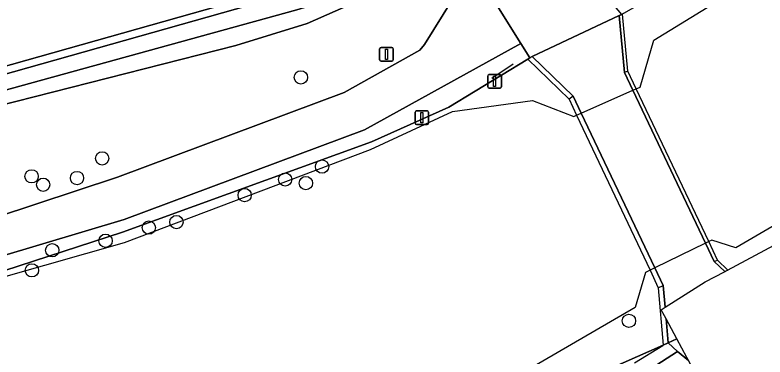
# Model space of a CAD drawing. Extents: x 164494 to 166241, y 382475 to 384495.
# Drawn here: x 165648.3 to 165703.4, y 382510.2 to 382535.3 of the extents above; entities that cross this region are included whole.
import ezdxf

# ---------------------------------------------------------------- set-up
doc = ezdxf.new("R2010")
doc.units = 0
for name, color, linetype in [('IMGEO_Afsluitpaal', 7, 'Continuous'), ('IMGEO_Berm_groen', 7, 'Continuous'), ('IMGEO_Boom', 7, 'Continuous'), ('IMGEO_Dek', 7, 'Continuous'), ('IMGEO_Fietspad_open', 7, 'Continuous'), ('IMGEO_Grasland_agrarisch', 7, 'Continuous'), ('IMGEO_Groenvoorziening', 7, 'Continuous'), ('IMGEO_Hek', 7, 'Continuous'), ('IMGEO_Muur', 7, 'Continuous'), ('IMGEO_Oever', 7, 'Continuous'), ('IMGEO_Rijbaan_lokaal_gesloten', 7, 'Continuous'), ('IMGEO_Rijbaan_lokaal_onverhard', 7, 'Continuous'), ('IMGEO_Rijbaan_lokaal_open', 7, 'Continuous'), ('IMGEO_Verkeersbordpaal', 7, 'Continuous'), ('IMGEO_Waterloop', 7, 'Continuous')]:
    doc.layers.add(name, color=color, linetype=linetype)

msp = doc.modelspace()

# ---------------------------------------------------------------- linework, layer by layer
at = {"layer": 'IMGEO_Afsluitpaal'}
for p, q in [((165683.066, 382530.028), (165683.066, 382530.828)), ((165683.066, 382530.828), (165683.066, 382530.028)), ((165683.166, 382530.928), (165683.956, 382530.928)), ((165683.956, 382530.928), (165683.166, 382530.928)), ((165684.056, 382530.828), (165684.056, 382530.028)), ((165684.056, 382530.028), (165684.056, 382530.828)), ((165683.956, 382529.928), (165683.166, 382529.928)), ((165683.166, 382529.928), (165683.956, 382529.928)), ((165677.821, 382528.26), (165678.611, 382528.26)), ((165678.611, 382528.26), (165677.821, 382528.26)), ((165677.721, 382527.36), (165677.721, 382528.16)), ((165677.721, 382528.16), (165677.721, 382527.36)), ((165678.711, 382528.16), (165678.711, 382527.36)), ((165678.711, 382527.36), (165678.711, 382528.16)), ((165678.611, 382527.26), (165677.821, 382527.26)), ((165677.821, 382527.26), (165678.611, 382527.26))]:
    msp.add_line(p, q, dxfattribs=at)
for points in [[(165683.486, 382530.803), (165683.636, 382530.803), (165683.636, 382530.053), (165683.486, 382530.053), (165683.486, 382530.803)], [(165678.141, 382528.135), (165678.291, 382528.135), (165678.291, 382527.385), (165678.141, 382527.385), (165678.141, 382528.135)]]:
    msp.add_lwpolyline(points, dxfattribs=at)
for centre, start, end in [((165683.166, 382530.828), 90, 180), ((165683.166, 382530.828), 90, 180), ((165683.956, 382530.828), 0, 90), ((165683.956, 382530.828), 360, 90), ((165683.166, 382530.028), 180, 270), ((165683.166, 382530.028), 180, 270), ((165683.956, 382530.028), 270, 0), ((165683.956, 382530.028), 270, 0), ((165677.821, 382528.16), 90, 180), ((165677.821, 382528.16), 90, 180), ((165678.611, 382528.16), 0, 90), ((165678.611, 382528.16), 360, 90), ((165677.821, 382527.36), 180, 270), ((165677.821, 382527.36), 180, 270), ((165678.611, 382527.36), 270, 0), ((165678.611, 382527.36), 270, 0)]:
    msp.add_arc(centre, 0.1, start, end, dxfattribs=at)
at = {"layer": 'IMGEO_Berm_groen'}
msp.add_lwpolyline([(165537.526, 382491.281), (165559.203, 382488.608), (165561.096, 382488.437), (165583.111, 382487.384), (165584.87, 382487.379), (165610.662, 382488.413), (165626.551, 382490.456), (165634.424, 382491.624), (165650.164, 382494.566), (165651.831, 382494.976), (165691.881, 382507.301), (165696.995, 382510.606), (165696.305, 382511.232), (165695.951, 382511.065), (165687.342, 382507.257), (165674.544, 382503.57), (165663.745, 382500), (165657.904, 382498.069), (165650.914, 382496.204)], dxfattribs=at)
at = {"layer": 'IMGEO_Boom'}
for centre in [(165669.328, 382530.726), (165654.732, 382524.779), (165670.882, 382524.173), (165649.549, 382523.458), (165650.399, 382522.842), (165652.882, 382523.335), (165668.172, 382523.227), (165669.696, 382522.963), (165665.198, 382522.079), (165660.187, 382520.101), (165658.159, 382519.692), (165654.982, 382518.724), (165651.066, 382518.027), (165649.57, 382516.555), (165693.429, 382512.848)]:
    msp.add_circle(centre, 0.489, dxfattribs=at)
at = {"layer": 'IMGEO_Dek'}
for points in [[(165696.091, 382513.844), (165699.03, 382515.7), (165700.439, 382516.45), (165700.459, 382516.461), (165699.698, 382517.193), (165699.931, 382517.302), (165699.286, 382518.663), (165693.963, 382529.887), (165693.345, 382531.191), (165693.108, 382531.083), (165692.711, 382535.262), (165686.329, 382532.251), (165689.319, 382529.35), (165689.031, 382529.114), (165689.583, 382527.949), (165694.974, 382516.566), (165695.585, 382515.277), (165695.939, 382515.442)], [(165696.945, 382511.534), (165696.161, 382512.99), (165696.305, 382511.232)]]:
    msp.add_lwpolyline(points, close=True, dxfattribs=at)
at = {"layer": 'IMGEO_Fietspad_open'}
msp.add_lwpolyline([(165697.802, 382509.945), (165696.995, 382510.606), (165691.881, 382507.301), (165692.014, 382506.898), (165692.57, 382504.953), (165692.689, 382504.529), (165699.725, 382506.376), (165699.221, 382507.311)], close=True, dxfattribs=at)
at = {"layer": 'IMGEO_Grasland_agrarisch'}
msp.add_lwpolyline([(165600.513, 382521.99), (165605.654, 382522.134), (165629.74, 382526.827), (165641.02, 382529.697), (165664.383, 382536.27), (165671.764, 382538.356), (165672.39, 382538.506), (165639.441, 382573.178), (165638.884, 382572.953), (165637.374, 382572.378), (165523.594, 382529.045), (165524.897, 382526.432), (165529.02, 382522.638), (165533.097, 382522.45)], dxfattribs=at)
at = {"layer": 'IMGEO_Groenvoorziening'}
for points in [[(165613.906, 382510.238), (165632.615, 382512.735), (165635.878, 382513.33), (165647.67, 382516.124), (165656.378, 382518.589), (165674.445, 382525.437), (165680.46, 382528.226), (165686.336, 382529.027), (165689.391, 382527.863), (165689.583, 382527.949), (165689.916, 382528.096), (165693.725, 382529.782), (165693.963, 382529.887), (165694.24, 382530.01), (165695.257, 382533.461), (165936.746, 382681.375), (165942.473, 382685.234), (165945.211, 382687.52), (165950.279, 382690.607), (165956.216, 382694.405), (166090.69, 382779.158), (166090.65, 382779.702)], [(165736.421, 382560.071), (165693.02, 382535.407), (165692.949, 382535.365), (165692.915, 382535.35), (165692.711, 382535.262), (165686.329, 382532.251), (165686.153, 382532.149), (165685.997, 382532.058), (165680.194, 382528.53), (165674.521, 382525.995), (165656.213, 382519.363), (165647.506, 382516.522), (165635.737, 382514.268), (165632.487, 382513.516), (165615.296, 382511.413)], [(165604.72, 382515.166), (165614.316, 382515.629), (165623.58, 382516.194), (165634.492, 382517.749), (165646.881, 382520.435), (165655.861, 382523.391), (165672.517, 382529.607), (165678.064, 382532.72), (165678.401, 382533.129), (165681.969, 382538.86), (165681.326, 382539.891), (165677.621, 382538.164), (165669.796, 382534.691), (165664.548, 382533.059), (165642.974, 382527.577), (165640.752, 382527.065), (165630.253, 382525.285), (165605.764, 382520.096)], [(165615.296, 382511.413), (165632.487, 382513.516), (165635.737, 382514.268), (165647.506, 382516.522), (165656.213, 382519.363), (165674.521, 382525.995), (165680.194, 382528.53), (165685.997, 382532.058), (165686.153, 382532.149), (165685.486, 382533.217), (165674.005, 382526.867), (165656.358, 382520.286), (165647.268, 382517.57), (165635.588, 382515.05), (165618.415, 382512.989), (165612.291, 382512.398), (165606.334, 382511.94), (165599.918, 382511.572), (165593.779, 382511.342), (165587.881, 382511.235), (165581.562, 382511.24), (165565.602, 382511.851), (165545.394, 382513.613)], [(165721.062, 382529.746), (165701.272, 382518.201), (165699.519, 382518.777), (165699.286, 382518.663), (165699.054, 382518.55), (165695.323, 382516.736), (165694.974, 382516.566), (165694.639, 382516.403), (165693.882, 382513.825), (165686.351, 382509.446), (165682.638, 382507.623), (165670.353, 382502.801), (165661.834, 382500), (165658.446, 382498.886), (165650.879, 382496.85)], [(165696.945, 382511.534), (165696.161, 382512.99), (165695.8, 382513.66), (165696.091, 382513.844), (165699.03, 382515.7), (165700.439, 382516.45), (165700.676, 382516.576), (165704.78, 382518.76)], [(165650.914, 382496.204), (165657.904, 382498.069), (165663.745, 382500), (165674.544, 382503.57), (165687.342, 382507.257), (165695.951, 382511.065), (165696.305, 382511.232), (165696.945, 382511.534)]]:
    msp.add_lwpolyline(points, dxfattribs=at)
at = {"layer": 'IMGEO_Hek'}
for points in [[(165683.343, 382530.664), (165684.93, 382531.71)], [(165693.829, 382509.754), (165695.917, 382511.031)]]:
    msp.add_lwpolyline(points, dxfattribs=at)
at = {"layer": 'IMGEO_Muur'}
for points in [[(165700.682, 382516.579), (165699.931, 382517.302), (165699.286, 382518.663), (165693.963, 382529.887), (165693.345, 382531.191), (165692.949, 382535.365), (165692.915, 382535.35), (165692.711, 382535.262), (165693.108, 382531.083), (165693.725, 382529.782), (165699.054, 382518.55), (165699.698, 382517.193), (165700.459, 382516.461), (165700.676, 382516.576)], [(165696.091, 382513.844), (165695.939, 382515.442), (165695.323, 382516.736), (165689.916, 382528.096), (165689.319, 382529.35), (165686.329, 382532.251), (165686.153, 382532.149), (165685.997, 382532.058), (165689.031, 382529.114), (165689.583, 382527.949), (165694.974, 382516.566), (165695.585, 382515.277), (165695.951, 382511.065), (165696.305, 382511.232), (165696.161, 382512.99), (165695.8, 382513.66)]]:
    msp.add_lwpolyline(points, close=True, dxfattribs=at)
at = {"layer": 'IMGEO_Oever'}
for points in [[(165664.548, 382533.059), (165669.796, 382534.691), (165677.621, 382538.164), (165650.796, 382566.568), (165632.211, 382585.726), (165620.953, 382597.688), (165601.059, 382617.324), (165587.138, 382631.093), (165580.76, 382638.507), (165570.915, 382648.574), (165568.632, 382646.881), (165575.781, 382640.104), (165625.788, 382586.733), (165636.943, 382574.995), (165522.624, 382530.99)], [(165630.611, 382585.087), (165649.359, 382566.016), (165675.483, 382537.682), (165669.039, 382535.689), (165641.727, 382528.173), (165630.092, 382525.705), (165606.286, 382520.777)], [(165606.237, 382521.679), (165629.85, 382526.443), (165641.164, 382529.158), (165664.534, 382535.733), (165672.805, 382538.07), (165673.598, 382538.369), (165658.715, 382554.352), (165640.111, 382573.449), (165639.441, 382573.178), (165672.39, 382538.506), (165671.764, 382538.356), (165664.383, 382536.27), (165641.02, 382529.697), (165629.74, 382526.827), (165605.654, 382522.134)], [(165605.764, 382520.096), (165630.253, 382525.285), (165640.752, 382527.065), (165642.974, 382527.577), (165664.548, 382533.059)]]:
    msp.add_lwpolyline(points, dxfattribs=at)
at = {"layer": 'IMGEO_Rijbaan_lokaal_gesloten'}
msp.add_lwpolyline([(165554.797, 382667.303), (165555.167, 382666.931), (165555.538, 382666.56), (165565.597, 382656.404), (165572.004, 382649.983), (165608.7, 382613.269), (165658.649, 382562.861), (165681.326, 382539.891), (165681.969, 382538.86), (165685.486, 382533.217), (165686.153, 382532.149), (165686.329, 382532.251), (165692.711, 382535.262), (165692.915, 382535.35), (165687.522, 382541.744), (165681.889, 382548.179), (165677.646, 382552.367), (165663.067, 382566.68), (165619.416, 382610.401)], dxfattribs=at)
for points in [[(165696.091, 382513.844), (165699.03, 382515.7), (165700.439, 382516.45), (165700.459, 382516.461), (165699.698, 382517.193), (165699.054, 382518.55), (165693.725, 382529.782), (165693.108, 382531.083), (165692.711, 382535.262), (165686.329, 382532.251), (165689.319, 382529.35), (165689.916, 382528.096), (165695.323, 382516.736), (165695.939, 382515.442)], [(165696.945, 382511.534), (165696.161, 382512.99), (165696.305, 382511.232)]]:
    msp.add_lwpolyline(points, close=True, dxfattribs=at)
at = {"layer": 'IMGEO_Rijbaan_lokaal_onverhard'}
msp.add_lwpolyline([(165612.291, 382512.398), (165618.415, 382512.989), (165635.588, 382515.05), (165647.268, 382517.57), (165656.358, 382520.286), (165674.005, 382526.867), (165685.486, 382533.217), (165681.969, 382538.86), (165678.401, 382533.129), (165678.064, 382532.72), (165672.517, 382529.607), (165655.861, 382523.391), (165646.881, 382520.435), (165634.492, 382517.749), (165623.58, 382516.194), (165614.316, 382515.629), (165604.72, 382515.166)], dxfattribs=at)
at = {"layer": 'IMGEO_Rijbaan_lokaal_open'}
msp.add_lwpolyline([(165696.945, 382511.534), (165696.305, 382511.232), (165696.995, 382510.606), (165697.802, 382509.945), (165697.687, 382510.158)], close=True, dxfattribs=at)
at = {"layer": 'IMGEO_Verkeersbordpaal'}
for p, q in [((165675.115, 382532.014), (165675.115, 382532.814)), ((165675.115, 382532.814), (165675.115, 382532.014)), ((165675.215, 382532.914), (165676.005, 382532.914)), ((165676.005, 382532.914), (165675.215, 382532.914)), ((165676.105, 382532.814), (165676.105, 382532.014)), ((165676.105, 382532.014), (165676.105, 382532.814)), ((165676.005, 382531.914), (165675.215, 382531.914)), ((165675.215, 382531.914), (165676.005, 382531.914))]:
    msp.add_line(p, q, dxfattribs=at)
msp.add_lwpolyline([(165675.535, 382532.789), (165675.685, 382532.789), (165675.685, 382532.039), (165675.535, 382532.039), (165675.535, 382532.789)], dxfattribs=at)
for centre, start, end in [((165675.215, 382532.814), 90, 180), ((165675.215, 382532.814), 90, 180), ((165676.005, 382532.814), 0, 90), ((165676.005, 382532.814), 360, 90), ((165675.215, 382532.014), 180, 270), ((165675.215, 382532.014), 180, 270), ((165676.005, 382532.014), 270, 0), ((165676.005, 382532.014), 270, 0)]:
    msp.add_arc(centre, 0.1, start, end, dxfattribs=at)
at = {"layer": 'IMGEO_Waterloop'}
for points in [[(165613.906, 382510.238), (165632.615, 382512.735), (165635.878, 382513.33), (165647.67, 382516.124), (165656.378, 382518.589), (165674.445, 382525.437), (165680.46, 382528.226), (165686.336, 382529.027), (165689.391, 382527.863), (165689.583, 382527.949), (165689.916, 382528.096), (165693.725, 382529.782), (165693.963, 382529.887), (165694.24, 382530.01), (165695.257, 382533.461), (165936.746, 382681.375), (165942.473, 382685.234), (165945.211, 382687.52), (165950.279, 382690.607), (165956.216, 382694.405), (166090.69, 382779.158)], [(165523.594, 382529.045), (165637.374, 382572.378), (165638.884, 382572.953), (165639.441, 382573.178), (165640.111, 382573.449), (165658.715, 382554.352), (165673.598, 382538.369), (165672.805, 382538.07), (165664.534, 382535.733), (165641.164, 382529.158), (165629.85, 382526.443), (165606.237, 382521.679), (165606.286, 382520.777), (165630.092, 382525.705), (165641.727, 382528.173), (165669.039, 382535.689), (165675.483, 382537.682), (165649.359, 382566.016), (165630.611, 382585.087)], [(165721.062, 382529.746), (165701.272, 382518.201), (165699.519, 382518.777), (165699.286, 382518.663), (165699.054, 382518.55), (165695.323, 382516.736), (165694.974, 382516.566), (165694.639, 382516.403), (165693.882, 382513.825), (165686.351, 382509.446), (165682.638, 382507.623), (165670.353, 382502.801), (165661.834, 382500), (165658.446, 382498.886), (165650.879, 382496.85)]]:
    msp.add_lwpolyline(points, dxfattribs=at)

doc.saveas('drawing.dxf')
